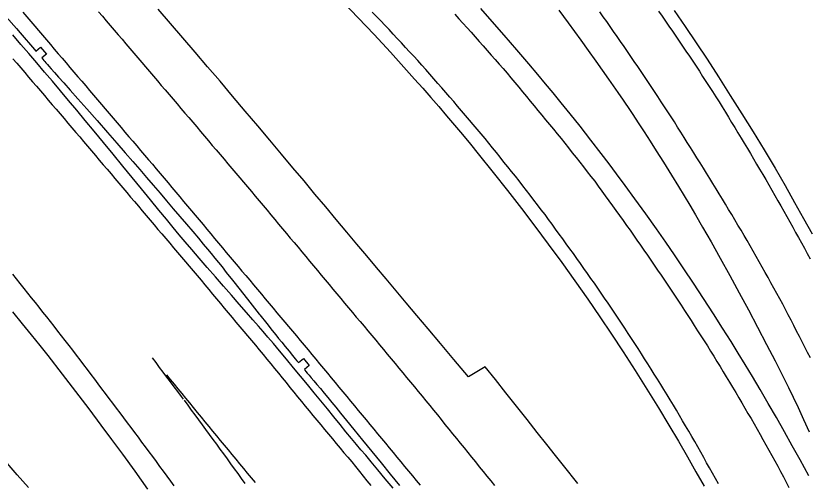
# Model space of a CAD drawing. Extents: x 1948091 to 1975253, y 787267 to 823306.
# Drawn here: x 1968782 to 1969109.2, y 798929 to 799121.5 of the extents above; entities that cross this region are included whole.
import ezdxf

# ---------------------------------------------------------------- set-up
doc = ezdxf.new("R2010")
doc.units = 0
doc.layers.add('RD_EX_Pavement_Markings', color=7, linetype='Continuous')
doc.layers.add('RD_EX_Road', color=7, linetype='Continuous')

msp = doc.modelspace()

# ---------------------------------------------------------------- linework, layer by layer
at = {"layer": 'RD_EX_Pavement_Markings'}
for points in [[(1968784.93, 799122.99), (1968786.57, 799121.1), (1968788.19, 799119.19), (1968789.81, 799117.29), (1968791.43, 799115.39), (1968793.05, 799113.49), (1968794.67, 799111.58), (1968796.3, 799109.68), (1968797.92, 799107.78), (1968799.54, 799105.87), (1968801.16, 799103.97), (1968802.78, 799102.07), (1968804.4, 799100.17), (1968806.02, 799098.26), (1968807.65, 799096.36), (1968809.27, 799094.46), (1968810.89, 799092.55), (1968812.51, 799090.65), (1968814.13, 799088.75), (1968815.75, 799086.84), (1968817.37, 799084.94), (1968818.99, 799083.04), (1968820.61, 799081.13), (1968822.23, 799079.23), (1968823.85, 799077.33), (1968825.47, 799075.42), (1968827.09, 799073.52), (1968828.71, 799071.61), (1968830.33, 799069.71), (1968831.95, 799067.81), (1968833.57, 799065.9), (1968835.19, 799064), (1968836.81, 799062.09), (1968838.43, 799060.19), (1968840.05, 799058.29), (1968841.67, 799056.38), (1968843.29, 799054.48), (1968844.91, 799052.57), (1968846.52, 799050.66), (1968848.12, 799048.74), (1968849.72, 799046.82), (1968851.33, 799044.9), (1968852.93, 799042.98), (1968854.53, 799041.06), (1968856.13, 799039.14), (1968857.74, 799037.22), (1968859.34, 799035.31), (1968860.94, 799033.39), (1968862.54, 799031.47), (1968864.14, 799029.55), (1968865.75, 799027.63), (1968867.35, 799025.71), (1968868.96, 799023.8), (1968870.57, 799021.88), (1968872.17, 799019.97), (1968873.78, 799018.05), (1968875.39, 799016.14), (1968877, 799014.23), (1968878.61, 799012.31), (1968880.21, 799010.4), (1968881.82, 799008.48), (1968883.43, 799006.57), (1968885.04, 799004.66), (1968886.65, 799002.74), (1968888.26, 799000.83), (1968889.86, 798998.91), (1968891.47, 798997), (1968893.08, 798995.09), (1968894.69, 798993.17), (1968896.3, 798991.26), (1968897.9, 798989.34), (1968899.49, 798987.41), (1968901.09, 798985.49), (1968902.69, 798983.57), (1968904.29, 798981.65), (1968905.89, 798979.73), (1968907.49, 798977.81), (1968909.09, 798975.88), (1968910.69, 798973.96), (1968912.28, 798972.04), (1968913.88, 798970.12), (1968915.48, 798968.2), (1968917.08, 798966.27), (1968918.68, 798964.35), (1968920.28, 798962.43), (1968921.88, 798960.51), (1968923.47, 798958.58), (1968925.07, 798956.66), (1968926.66, 798954.73), (1968928.25, 798952.81), (1968929.85, 798950.88), (1968931.44, 798948.95), (1968933.04, 798947.03), (1968934.63, 798945.1), (1968936.22, 798943.18), (1968937.82, 798941.25), (1968939.41, 798939.33), (1968941.01, 798937.4), (1968942.6, 798935.47), (1968944.2, 798933.55), (1968945.79, 798931.62), (1968947.38, 798929.7), (1968948.98, 798927.77)], [(1968816.16, 799123.21), (1968817.78, 799121.31), (1968819.4, 799119.41), (1968821.03, 799117.51), (1968822.65, 799115.61), (1968824.27, 799113.71), (1968825.89, 799111.8), (1968827.51, 799109.9), (1968829.14, 799108), (1968830.76, 799106.1), (1968832.38, 799104.19), (1968834, 799102.29), (1968835.62, 799100.39), (1968837.25, 799098.49), (1968838.87, 799096.58), (1968840.49, 799094.68), (1968842.11, 799092.78), (1968843.73, 799090.88), (1968845.36, 799088.97), (1968846.98, 799087.07), (1968848.6, 799085.17), (1968850.22, 799083.27), (1968851.84, 799081.36), (1968853.46, 799079.46), (1968855.09, 799077.56), (1968856.71, 799075.66), (1968858.33, 799073.75), (1968859.94, 799071.85), (1968861.56, 799069.94), (1968863.17, 799068.03), (1968864.79, 799066.12), (1968866.4, 799064.21), (1968868.02, 799062.3), (1968869.63, 799060.39), (1968871.25, 799058.48), (1968872.86, 799056.58), (1968874.48, 799054.67), (1968876.09, 799052.76), (1968877.71, 799050.85), (1968879.32, 799048.94), (1968880.93, 799047.03), (1968882.55, 799045.12), (1968884.16, 799043.22), (1968885.77, 799041.3), (1968887.37, 799039.38), (1968888.97, 799037.46), (1968890.57, 799035.54), (1968892.17, 799033.62), (1968893.77, 799031.69), (1968895.37, 799029.77), (1968896.97, 799027.85), (1968898.56, 799025.93), (1968900.16, 799024.01), (1968901.76, 799022.08), (1968903.36, 799020.16), (1968904.96, 799018.24), (1968906.57, 799016.33), (1968908.17, 799014.41), (1968909.78, 799012.49), (1968911.38, 799010.58), (1968912.99, 799008.66), (1968914.59, 799006.74), (1968916.2, 799004.83), (1968917.8, 799002.91), (1968919.41, 799000.99), (1968921.01, 798999.08), (1968922.62, 798997.16), (1968924.22, 798995.24), (1968925.83, 798993.33), (1968927.43, 798991.41), (1968929.04, 798989.49), (1968930.64, 798987.57), (1968932.23, 798985.65), (1968933.83, 798983.73), (1968935.43, 798981.81), (1968937.03, 798979.88), (1968938.63, 798977.96), (1968940.23, 798976.04), (1968941.83, 798974.12), (1968943.43, 798972.2), (1968945.03, 798970.27), (1968946.62, 798968.35), (1968948.22, 798966.43), (1968949.8, 798964.49), (1968951.37, 798962.55), (1968952.95, 798960.61), (1968954.52, 798958.66), (1968956.1, 798956.72), (1968957.67, 798954.78), (1968959.24, 798952.84), (1968960.82, 798950.89), (1968962.39, 798948.95), (1968963.96, 798947.01), (1968965.54, 798945.07), (1968967.11, 798943.12), (1968968.69, 798941.18), (1968970.26, 798939.24), (1968971.84, 798937.3), (1968973.42, 798935.36), (1968974.99, 798933.42), (1968976.57, 798931.48), (1968978.15, 798929.55), (1968979.73, 798927.61)], [(1969072.18, 798928.27), (1969070.96, 798930.46), (1969069.75, 798932.64), (1969068.53, 798934.82), (1969067.31, 798937.01), (1969066.1, 798939.19), (1969064.88, 798941.37), (1969063.66, 798943.55), (1969062.42, 798945.72), (1969061.16, 798947.88), (1969059.9, 798950.03), (1969058.63, 798952.19), (1969057.37, 798954.34), (1969056.1, 798956.5), (1969054.84, 798958.65), (1969053.58, 798960.81), (1969052.28, 798962.94), (1969050.96, 798965.07), (1969049.64, 798967.19), (1969048.33, 798969.31), (1969047.01, 798971.44), (1969045.69, 798973.56), (1969044.37, 798975.68), (1969043.06, 798977.8), (1969041.7, 798979.9), (1969040.35, 798982), (1969038.99, 798984.1), (1969037.64, 798986.2), (1969036.28, 798988.3), (1969034.92, 798990.39), (1969033.57, 798992.49), (1969032.18, 798994.57), (1969030.78, 798996.64), (1969029.38, 798998.71), (1969027.98, 799000.77), (1969026.58, 799002.84), (1969025.18, 799004.91), (1969023.79, 799006.98), (1969022.38, 799009.05), (1969020.94, 799011.08), (1969019.49, 799013.12), (1969018.05, 799015.16), (1969016.61, 799017.2), (1969015.17, 799019.24), (1969013.72, 799021.28), (1969012.28, 799023.32), (1969010.82, 799025.35), (1969009.36, 799027.37), (1969007.89, 799029.39), (1969006.43, 799031.41), (1969004.96, 799033.43), (1969003.49, 799035.45), (1969002.03, 799037.48), (1969000.56, 799039.5), (1968999.03, 799041.47), (1968997.5, 799043.45), (1968995.97, 799045.42), (1968994.44, 799047.4), (1968992.91, 799049.37), (1968991.38, 799051.34), (1968989.85, 799053.32), (1968988.32, 799055.29), (1968986.75, 799057.24), (1968985.19, 799059.18), (1968983.62, 799061.13), (1968982.05, 799063.08), (1968980.49, 799065.02), (1968978.92, 799066.97), (1968977.35, 799068.91), (1968975.79, 799070.86), (1968974.18, 799072.76), (1968972.56, 799074.67), (1968970.95, 799076.57), (1968969.33, 799078.48), (1968967.72, 799080.38), (1968966.1, 799082.29), (1968964.49, 799084.19), (1968962.87, 799086.09), (1968961.23, 799087.98), (1968959.59, 799089.86), (1968957.95, 799091.75), (1968956.32, 799093.63), (1968954.68, 799095.52), (1968953.04, 799097.41), (1968951.4, 799099.29), (1968949.76, 799101.18), (1968948.07, 799103.02), (1968946.37, 799104.84), (1968944.66, 799106.66), (1968942.96, 799108.49), (1968941.25, 799110.31), (1968939.55, 799112.14), (1968937.84, 799113.96), (1968936.14, 799115.79), (1968934.43, 799117.61), (1968932.7, 799119.41), (1968930.96, 799121.2), (1968929.22, 799122.99)], [(1968963.35, 799122.13), (1968965.02, 799120.27), (1968966.69, 799118.41), (1968968.35, 799116.55), (1968970.02, 799114.69), (1968971.68, 799112.82), (1968973.33, 799110.95), (1968974.98, 799109.07), (1968976.63, 799107.2), (1968978.28, 799105.32), (1968979.93, 799103.45), (1968981.58, 799101.57), (1968983.23, 799099.69), (1968984.88, 799097.82), (1968986.49, 799095.92), (1968988.1, 799094), (1968989.7, 799092.08), (1968991.3, 799090.17), (1968992.9, 799088.25), (1968994.49, 799086.32), (1968996.07, 799084.39), (1968997.66, 799082.46), (1968999.24, 799080.53), (1969000.83, 799078.6), (1969002.42, 799076.68), (1969004.01, 799074.75), (1969005.6, 799072.83), (1969007.19, 799070.89), (1969008.73, 799068.93), (1969010.28, 799066.97), (1969011.82, 799065), (1969013.36, 799063.04), (1969014.9, 799061.07), (1969016.45, 799059.11), (1969017.99, 799057.14), (1969019.53, 799055.18), (1969021.07, 799053.21), (1969022.53, 799051.18), (1969023.99, 799049.16), (1969025.45, 799047.13), (1969026.91, 799045.11), (1969028.38, 799043.09), (1969029.85, 799041.07), (1969031.32, 799039.04), (1969032.78, 799037.02), (1969034.23, 799034.99), (1969035.67, 799032.95), (1969037.11, 799030.9), (1969038.54, 799028.86), (1969039.98, 799026.81), (1969041.41, 799024.77), (1969042.85, 799022.73), (1969044.26, 799020.66), (1969045.66, 799018.6), (1969047.07, 799016.53), (1969048.47, 799014.47), (1969049.88, 799012.4), (1969051.28, 799010.34), (1969052.69, 799008.27), (1969054.06, 799006.19), (1969055.42, 799004.09), (1969056.78, 799001.99), (1969058.14, 798999.9), (1969059.5, 798997.8), (1969060.86, 798995.7), (1969062.22, 798993.61), (1969063.58, 798991.51), (1969064.94, 798989.42), (1969066.3, 798987.32), (1969067.65, 798985.22), (1969068.95, 798983.09), (1969070.25, 798980.96), (1969071.55, 798978.82), (1969072.85, 798976.69), (1969074.15, 798974.55), (1969075.44, 798972.42), (1969076.74, 798970.28), (1969078.04, 798968.15), (1969079.33, 798966.01), (1969080.59, 798963.85), (1969081.85, 798961.69), (1969083.11, 798959.54), (1969084.38, 798957.38), (1969085.64, 798955.23), (1969086.9, 798953.07), (1969088.13, 798950.89), (1969089.35, 798948.71), (1969090.57, 798946.53), (1969091.79, 798944.35), (1969093, 798942.17), (1969094.22, 798939.98), (1969095.44, 798937.8), (1969096.66, 798935.62), (1969097.86, 798933.43), (1969099.02, 798931.21), (1969100.17, 798929), (1969101.32, 798926.78)], [(1969110.16, 798980.26), (1969109.02, 798982.48), (1969107.87, 798984.71), (1969106.73, 798986.93), (1969105.59, 798989.16), (1969104.45, 798991.38), (1969103.31, 798993.6), (1969102.16, 798995.83), (1969101.02, 798998.05), (1969099.88, 799000.27), (1969098.74, 799002.5), (1969097.56, 799004.7), (1969096.33, 799006.88), (1969095.11, 799009.06), (1969093.88, 799011.24), (1969092.66, 799013.42), (1969091.44, 799015.6), (1969090.21, 799017.78), (1969088.99, 799019.96), (1969087.77, 799022.14), (1969086.54, 799024.32), (1969085.32, 799026.5), (1969084.09, 799028.68), (1969082.83, 799030.84), (1969081.54, 799032.98), (1969080.25, 799035.12), (1969078.96, 799037.26), (1969077.67, 799039.41), (1969076.38, 799041.55), (1969075.09, 799043.69), (1969073.8, 799045.83), (1969072.51, 799047.97), (1969071.22, 799050.11), (1969069.93, 799052.25), (1969068.64, 799054.4), (1969067.32, 799056.52), (1969065.99, 799058.63), (1969064.65, 799060.75), (1969063.32, 799062.86), (1969061.99, 799064.98), (1969060.66, 799067.1), (1969059.33, 799069.21), (1969058, 799071.33), (1969056.67, 799073.44), (1969055.33, 799075.56), (1969054, 799077.67), (1969052.65, 799079.78), (1969051.28, 799081.87), (1969049.92, 799083.97), (1969048.55, 799086.06), (1969047.19, 799088.15), (1969045.82, 799090.25), (1969044.45, 799092.34), (1969043.06, 799094.42), (1969041.65, 799096.48), (1969040.24, 799098.55), (1969038.83, 799100.61), (1969037.42, 799102.67), (1969036.01, 799104.74), (1969034.6, 799106.8), (1969033.19, 799108.87), (1969031.77, 799110.92), (1969030.33, 799112.97), (1969028.9, 799115.02), (1969027.46, 799117.06), (1969026.03, 799119.11), (1969024.59, 799121.15), (1969023.15, 799123.2)], [(1969047.42, 799123.41), (1969048.88, 799121.38), (1969050.34, 799119.35), (1969051.75, 799117.28), (1969053.16, 799115.22), (1969054.56, 799113.15), (1969055.97, 799111.08), (1969057.38, 799109.02), (1969058.78, 799106.95), (1969060.19, 799104.88), (1969061.58, 799102.8), (1969062.94, 799100.71), (1969064.3, 799098.61), (1969065.66, 799096.51), (1969067.02, 799094.41), (1969068.38, 799092.32), (1969069.74, 799090.22), (1969071.1, 799088.12), (1969072.45, 799086.02), (1969073.75, 799083.88), (1969075.05, 799081.74), (1969076.35, 799079.61), (1969077.64, 799077.47), (1969078.94, 799075.34), (1969080.24, 799073.2), (1969081.54, 799071.06), (1969082.84, 799068.93), (1969084.12, 799066.78), (1969085.39, 799064.63), (1969086.66, 799062.47), (1969087.93, 799060.32), (1969089.2, 799058.16), (1969090.46, 799056.01), (1969091.73, 799053.86), (1969093, 799051.7), (1969094.23, 799049.53), (1969095.47, 799047.35), (1969096.7, 799045.18), (1969097.93, 799043), (1969099.16, 799040.82), (1969100.39, 799038.65), (1969101.62, 799036.47), (1969102.85, 799034.3), (1969104.06, 799032.11), (1969105.26, 799029.92), (1969106.47, 799027.72), (1969107.67, 799025.53), (1969108.87, 799023.34), (1969110.08, 799021.15)], [(1968780.81, 799103.8), (1968782.44, 799101.9), (1968784.06, 799100), (1968785.69, 799098.1), (1968787.31, 799096.2), (1968788.94, 799094.3), (1968790.56, 799092.4), (1968792.19, 799090.5), (1968793.81, 799088.61), (1968795.44, 799086.71), (1968797.06, 799084.81), (1968798.69, 799082.91), (1968800.32, 799081.01), (1968801.93, 799079.1), (1968803.55, 799077.2), (1968805.17, 799075.29), (1968806.79, 799073.38), (1968808.4, 799071.48), (1968810.02, 799069.57), (1968811.64, 799067.66), (1968813.25, 799065.76), (1968814.87, 799063.85), (1968816.49, 799061.94), (1968818.1, 799060.04), (1968819.72, 799058.13), (1968821.34, 799056.22), (1968822.96, 799054.32), (1968824.57, 799052.41), (1968826.19, 799050.5), (1968827.81, 799048.6), (1968829.42, 799046.69), (1968831.04, 799044.78), (1968832.65, 799042.87), (1968834.27, 799040.97), (1968835.89, 799039.06), (1968837.5, 799037.15), (1968839.12, 799035.24), (1968840.74, 799033.34), (1968842.35, 799031.43), (1968843.97, 799029.52), (1968845.58, 799027.62), (1968847.2, 799025.71), (1968848.82, 799023.8), (1968850.43, 799021.89), (1968852.05, 799019.99), (1968853.66, 799018.08), (1968855.28, 799016.17), (1968856.9, 799014.26), (1968858.5, 799012.35), (1968860.11, 799010.43), (1968861.71, 799008.51), (1968863.31, 799006.59), (1968864.91, 799004.67), (1968866.52, 799002.76), (1968868.12, 799000.84), (1968869.72, 798998.92), (1968871.33, 798997), (1968872.93, 798995.08), (1968874.53, 798993.16), (1968876.13, 798991.24), (1968877.74, 798989.33), (1968879.34, 798987.41), (1968880.94, 798985.49), (1968882.54, 798983.57), (1968884.15, 798981.65), (1968885.74, 798979.72), (1968887.32, 798977.79), (1968888.9, 798975.85), (1968890.49, 798973.92), (1968892.07, 798971.98), (1968893.65, 798970.05), (1968895.24, 798968.11), (1968896.82, 798966.18), (1968898.4, 798964.24), (1968899.99, 798962.31), (1968901.57, 798960.38), (1968903.15, 798958.44), (1968904.75, 798956.51), (1968906.35, 798954.59), (1968907.95, 798952.67), (1968909.55, 798950.75), (1968911.15, 798948.83), (1968912.75, 798946.91), (1968914.35, 798944.99), (1968915.95, 798943.07), (1968917.55, 798941.15), (1968919.15, 798939.23), (1968920.75, 798937.31), (1968922.34, 798935.38), (1968923.9, 798933.43), (1968925.46, 798931.47), (1968927.02, 798929.52), (1968928.58, 798927.57)], [(1968847.48, 798927.41), (1968846, 798929.43), (1968844.52, 798931.44), (1968843.04, 798933.45), (1968841.56, 798935.47), (1968840.07, 798937.48), (1968838.59, 798939.5), (1968837.11, 798941.51), (1968835.63, 798943.52), (1968834.13, 798945.52), (1968832.63, 798947.52), (1968831.13, 798949.52), (1968829.63, 798951.53), (1968828.13, 798953.53), (1968826.64, 798955.53), (1968825.14, 798957.53), (1968823.63, 798959.52), (1968822.13, 798961.52), (1968820.62, 798963.51), (1968819.12, 798965.51), (1968817.61, 798967.51), (1968816.1, 798969.5), (1968814.6, 798971.5), (1968813.09, 798973.49), (1968811.58, 798975.48), (1968810.07, 798977.48), (1968808.56, 798979.47), (1968807.05, 798981.46), (1968805.54, 798983.45), (1968804.02, 798985.43), (1968802.47, 798987.4), (1968800.93, 798989.37), (1968799.39, 798991.34), (1968797.85, 798993.31), (1968796.31, 798995.28), (1968794.77, 798997.25), (1968793.23, 798999.21), (1968791.67, 799001.17), (1968790.11, 799003.12), (1968788.55, 799005.07), (1968786.99, 799007.03), (1968785.43, 799008.98), (1968783.87, 799010.93), (1968782.3, 799012.89), (1968780.74, 799014.84)], [(1968838.28, 798980.37), (1968839.78, 798978.37), (1968841.28, 798976.37), (1968842.77, 798974.37), (1968844.27, 798972.36), (1968845.77, 798970.36), (1968847.26, 798968.36), (1968848.76, 798966.36), (1968850.26, 798964.35), (1968851.09, 798963.25)], [(1968844.19, 798973.23), (1968845.79, 798971.3), (1968847.38, 798969.37), (1968848.97, 798967.44), (1968850.56, 798965.51), (1968852.15, 798963.59), (1968853.74, 798961.66), (1968855.33, 798959.73), (1968856.92, 798957.8), (1968858.51, 798955.87), (1968860.11, 798953.94), (1968861.7, 798952.02), (1968863.29, 798950.09), (1968864.88, 798948.16), (1968866.47, 798946.23), (1968868.06, 798944.3), (1968869.65, 798942.37), (1968871.24, 798940.45), (1968872.83, 798938.52), (1968874.43, 798936.59), (1968876.02, 798934.66), (1968877.61, 798932.73), (1968879.2, 798930.81), (1968880.8, 798928.88)], [(1968851.52, 798962.77), (1968853, 798960.76), (1968854.48, 798958.74), (1968855.96, 798956.73), (1968857.44, 798954.71), (1968858.92, 798952.7), (1968860.4, 798950.68), (1968861.88, 798948.67), (1968863.36, 798946.65), (1968864.84, 798944.64), (1968866.32, 798942.62), (1968867.8, 798940.61), (1968869.27, 798938.58), (1968870.74, 798936.56), (1968872.2, 798934.53), (1968873.67, 798932.51), (1968875.13, 798930.48), (1968876.6, 798928.46)]]:
    msp.add_lwpolyline(points, dxfattribs=at)
at = {"layer": 'RD_EX_Road'}
for points in [[(1968917.33, 799126.96), (1968923.47, 799120.64), (1968929.99, 799113.76), (1968936.69, 799106.53), (1968943.39, 799099.12), (1968946.72, 799095.37), (1968950.05, 799091.61), (1968953.36, 799087.82), (1968956.65, 799084.02), (1968959.94, 799080.2), (1968963.21, 799076.34), (1968966.48, 799072.44), (1968969.73, 799068.51), (1968972.95, 799064.58), (1968979.17, 799056.87), (1968985.1, 799049.35), (1968990.83, 799041.95), (1968996.39, 799034.64), (1969001.92, 799027.2), (1969007.45, 799019.62), (1969012.89, 799012.03), (1969018.22, 799004.49), (1969023.23, 798997.2), (1969027.97, 798990.1), (1969032.8, 798982.72), (1969037.77, 798975.02), (1969042.66, 798967.32), (1969047.4, 798959.71), (1969051.72, 798952.55), (1969055.62, 798945.88), (1969059.34, 798939.47), (1969062.91, 798933.29), (1969066.24, 798927.36)], [(1969014.14, 798928.45), (1969008.14, 798935.9), (1969004.85, 798939.96), (1969001.25, 798944.47), (1968997.35, 798949.41), (1968993.14, 798954.8), (1968988.78, 798960.37), (1968984.45, 798965.87), (1968980.13, 798971.29), (1968975.83, 798976.64), (1968969.02, 798972.47), (1968962.95, 798979.65), (1968957.36, 798986.26), (1968952.25, 798992.31), (1968947.62, 798997.8), (1968943.28, 799002.95), (1968939.05, 799007.97), (1968934.94, 799012.85), (1968930.94, 799017.61), (1968926.95, 799022.37), (1968922.85, 799027.25), (1968918.66, 799032.25), (1968914.37, 799037.38), (1968910, 799042.62), (1968905.56, 799047.93), (1968901.04, 799053.32), (1968896.45, 799058.78), (1968891.76, 799064.38), (1968886.91, 799070.14), (1968881.92, 799076.08), (1968876.78, 799082.19), (1968871.57, 799088.36), (1968866.38, 799094.46), (1968861.22, 799100.5), (1968856.07, 799106.48), (1968850.94, 799112.42), (1968845.85, 799118.32), (1968840.8, 799124.2)], [(1969109.46, 798931.52), (1969105.87, 798938.23), (1969102.68, 798944.03), (1969099.44, 798949.81), (1969096.14, 798955.62), (1969092.76, 798961.47), (1969089.42, 798967.18), (1969086.22, 798972.56), (1969083.19, 798977.58), (1969080.35, 798982.2), (1969077.37, 798986.99), (1969073.91, 798992.51), (1969070.09, 798998.52), (1969066.04, 799004.8), (1969061.92, 799011.08), (1969057.9, 799017.09), (1969054.05, 799022.77), (1969050.42, 799028.04), (1969046.61, 799033.5), (1969042.2, 799039.71), (1969037.72, 799045.96), (1969033.67, 799051.51), (1969030.09, 799056.33), (1969027.03, 799060.39), (1969023.75, 799064.68), (1969019.51, 799070.15), (1969015.02, 799075.91), (1969010.97, 799081.02), (1969007.3, 799085.57), (1969003.96, 799089.64), (1969000.78, 799093.47), (1968997.61, 799097.28), (1968993.87, 799101.71), (1968988.96, 799107.42), (1968983.67, 799113.51), (1968978.78, 799119.12), (1968974.05, 799124.47)], [(1969006.22, 799123.83), (1969010.16, 799118.6), (1969015.33, 799111.51), (1969018.43, 799107.17), (1969021.55, 799102.78), (1969026.76, 799095.36), (1969030.59, 799089.81), (1969032.81, 799086.62), (1969033.68, 799085.42), (1969034.94, 799083.6), (1969036.85, 799080.77), (1969039.09, 799077.39), (1969041.57, 799073.59), (1969044.03, 799069.74), (1969046.5, 799065.8), (1969049.44, 799061.11), (1969052.79, 799055.76), (1969055.69, 799051.07), (1969058.08, 799047.13), (1969060.35, 799043.31), (1969062.68, 799039.34), (1969065.6, 799034.31), (1969069.16, 799028.16), (1969072.96, 799021.43), (1969076.9, 799014.28), (1969080.78, 799007.17), (1969084.56, 799000.15), (1969088.34, 798993), (1969092.09, 798985.79), (1969095.57, 798979.05), (1969098.68, 798972.96), (1969101.15, 798968.01), (1969103.04, 798964.08), (1969105.06, 798959.77), (1969107.29, 798954.91), (1969109.64, 798949.77)], [(1969053.87, 799123.67), (1969058.42, 799117.1), (1969062.94, 799110.41), (1969067.48, 799103.56), (1969072.2, 799096.28), (1969077.09, 799088.61), (1969081.87, 799081.04), (1969086.51, 799073.64), (1969091.08, 799066.17), (1969095.57, 799058.65), (1969099.77, 799051.39), (1969103.66, 799044.43), (1969107.33, 799037.84), (1969110.82, 799031.56)], [(1968778.06, 799121.14), (1968782.26, 799116.25), (1968783.77, 799114.5), (1968789.72, 799107.57), (1968790.25, 799106.96), (1968792.2, 799108.57), (1968794.67, 799105.73), (1968792.74, 799104.09), (1968793.62, 799103.07), (1968794, 799102.64), (1968794.48, 799102.09), (1968795.05, 799101.43), (1968795.72, 799100.66), (1968796.65, 799099.61), (1968797.98, 799098.11), (1968799.72, 799096.17), (1968801.86, 799093.77), (1968804.48, 799090.84), (1968807.64, 799087.28), (1968811.33, 799083.1), (1968815.57, 799078.3), (1968819.86, 799073.4), (1968823.76, 799068.95), (1968827.24, 799064.95), (1968830.33, 799061.39), (1968833.19, 799058.08), (1968836.02, 799054.79), (1968838.81, 799051.53), (1968841.57, 799048.3), (1968844.31, 799045.09), (1968847.05, 799041.88), (1968849.78, 799038.66), (1968852.5, 799035.45), (1968855.09, 799032.4), (1968857.4, 799029.67), (1968859.42, 799027.28), (1968861.17, 799025.21), (1968862.75, 799023.32), (1968864.28, 799021.46), (1968865.76, 799019.63), (1968867.18, 799017.84), (1968868.95, 799015.6), (1968871.44, 799012.43), (1968874.67, 799008.34), (1968878.64, 799003.33), (1968882.56, 798998.37), (1968882.86, 798997.99), (1968885.66, 798994.46), (1968887.94, 798991.58), (1968889.41, 798989.75), (1968890.54, 798988.35), (1968891.83, 798986.77), (1968893.27, 798985), (1968894.86, 798983.05), (1968896.34, 798981.24), (1968897.42, 798979.92), (1968898.12, 798979.07), (1968898.43, 798978.69), (1968898.73, 798978.34), (1968900.82, 798980.01), (1968903.23, 798977.13), (1968901.18, 798975.46), (1968901.21, 798975.42), (1968901.43, 798975.16), (1968901.82, 798974.7), (1968902.39, 798974.03), (1968903.13, 798973.17), (1968904.04, 798972.09), (1968905.12, 798970.81), (1968906.37, 798969.32), (1968907.79, 798967.62), (1968909.31, 798965.78), (1968910.88, 798963.88), (1968912.49, 798961.91), (1968914.14, 798959.89), (1968916.08, 798957.5), (1968918.58, 798954.44), (1968921.61, 798950.71), (1968925.19, 798946.32), (1968929.04, 798941.61), (1968932.86, 798936.93), (1968936.68, 798932.28), (1968940.47, 798927.66)], [(1968937.79, 798926.49), (1968934.57, 798930.4), (1968931.52, 798934.09), (1968928.84, 798937.31), (1968926.52, 798940.08), (1968924.56, 798942.38), (1968922.69, 798944.59), (1968920.62, 798947.06), (1968918.36, 798949.8), (1968915.91, 798952.81), (1968913.34, 798955.99), (1968910.71, 798959.22), (1968908.03, 798962.51), (1968905.29, 798965.86), (1968902.5, 798969.27), (1968899.65, 798972.73), (1968896.75, 798976.24), (1968893.79, 798979.81), (1968890.95, 798983.21), (1968888.4, 798986.23), (1968886.15, 798988.87), (1968884.18, 798991.12), (1968882.2, 798993.38), (1968879.88, 798996.02), (1968877.23, 798999.04), (1968874.25, 799002.46), (1968871.06, 799006.11), (1968867.8, 799009.86), (1968864.46, 799013.69), (1968861.04, 799017.63), (1968857.73, 799021.45), (1968854.71, 799024.98), (1968851.98, 799028.2), (1968849.53, 799031.11), (1968847.06, 799034.09), (1968844.25, 799037.49), (1968841.11, 799041.31), (1968837.63, 799045.55), (1968833.93, 799050.07), (1968830.13, 799054.71), (1968826.22, 799059.47), (1968822.21, 799064.35), (1968818.23, 799069.19), (1968814.4, 799073.83), (1968810.73, 799078.26), (1968807.21, 799082.49), (1968803.8, 799086.57), (1968800.45, 799090.56), (1968797.16, 799094.47), (1968793.92, 799098.28), (1968790.7, 799102.06), (1968787.44, 799105.88), (1968784.14, 799109.73), (1968780.81, 799113.61)], [(1968780.62, 798999.31), (1968784.61, 798994.38), (1968788.37, 798989.73), (1968791.92, 798985.35), (1968795.24, 798981.2), (1968801.22, 798973.58), (1968806.71, 798966.43), (1968812.13, 798959.29), (1968817.19, 798952.54), (1968821.6, 798946.59), (1968826.02, 798940.54), (1968831.11, 798933.51), (1968836.47, 798926.08)], [(1968787.21, 798926.79), (1968782.63, 798932.02), (1968778.44, 798936.78)]]:
    msp.add_lwpolyline(points, dxfattribs=at)

doc.saveas('drawing.dxf')
